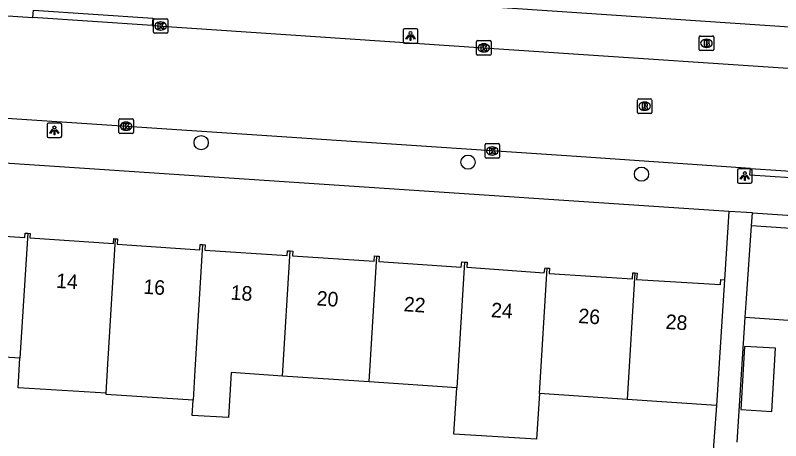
# Model space of a CAD drawing. Extents: x 161848 to 162726, y 385382 to 386521.
# Drawn here: x 162165.1 to 162217.7, y 386258.8 to 386288 of the extents above; entities that cross this region are included whole.
import ezdxf

# ---------------------------------------------------------------- set-up
doc = ezdxf.new("R2010")
doc.units = 0
for name, color, linetype in [('IMGEO_Boom', 7, 'Continuous'), ('IMGEO_Brandkraan', 7, 'Continuous'), ('IMGEO_Kolk', 7, 'Continuous'), ('IMGEO_Lichtpunt', 7, 'Continuous'), ('IMGEO_Pand', 7, 'Continuous'), ('IMGEO_Pand_nummerreeks', 7, 'Continuous'), ('IMGEO_Rijbaan_lokaal_open', 7, 'Continuous'), ('IMGEO_Rioolput', 7, 'Continuous'), ('IMGEO_Voetpad_open', 7, 'Continuous')]:
    doc.layers.add(name, color=color, linetype=linetype)

msp = doc.modelspace()

# ---------------------------------------------------------------- linework, layer by layer
at = {"layer": 'IMGEO_Boom'}
for centre in [(162177.861, 386279.302), (162196.2, 386277.963), (162208.114, 386277.139)]:
    msp.add_circle(centre, 0.489, dxfattribs=at)
at = {"layer": 'IMGEO_Brandkraan'}
for p, q in [((162212.078, 386285.697), (162212.078, 386286.549)), ((162212.153, 386286.623), (162213.005, 386286.623)), ((162213.079, 386286.549), (162213.079, 386285.697)), ((162212.566, 386286.403), (162212.591, 386286.403)), ((162213.005, 386285.623), (162212.153, 386285.623)), ((162212.589, 386285.843), (162212.564, 386285.843))]:
    msp.add_line(p, q, dxfattribs=at)
for points in [[(162212.078, 386285.697), (162212.078, 386286.549)], [(162212.153, 386286.623), (162213.005, 386286.623)], [(162213.079, 386286.549), (162213.079, 386285.697)], [(162212.426, 386286.323), (162212.426, 386285.923), (162212.639, 386285.923)], [(162212.657, 386286.323), (162212.426, 386286.323)], [(162212.605, 386286.242), (162212.551, 386286.242), (162212.551, 386286.166)], [(162212.551, 386286.166), (162212.604, 386286.166)], [(162212.613, 386286.09), (162212.551, 386286.09), (162212.551, 386286.009)], [(162212.551, 386286.009), (162212.613, 386286.009)], [(162213.005, 386285.623), (162212.153, 386285.623)]]:
    msp.add_lwpolyline(points, dxfattribs=at)
for centre, radius, start, end in [((162212.155, 386286.547), 0.0765, 91.552, 178.448), ((162212.155, 386286.547), 0.0765, 91.552, 178.448), ((162213.003, 386286.547), 0.0765, 1.552, 88.448), ((162213.003, 386286.547), 0.0765, 1.552, 88.448), ((162212.606, 386286.204), 0.0379, 267.8285, 90.9355), ((162212.614, 386286.049), 0.0404, 269.8759, 90.5077), ((162212.645, 386286.174), 0.251, 268.6676, 293.5347), ((162212.661, 386286.178), 0.145, 59.4692, 91.5367), ((162212.686, 386286.225), 0.0922, 285.5137, 58.1501), ((162212.691, 386286.033), 0.105, 301.3115, 78.989), ((162212.155, 386285.699), 0.0765, 181.552, 268.448), ((162212.155, 386285.699), 0.0765, 181.552, 268.448), ((162213.003, 386285.699), 0.0765, 271.552, 358.448), ((162213.003, 386285.699), 0.0765, 271.552, 358.448)]:
    msp.add_arc(centre, radius, start, end, dxfattribs=at)
for centre, major_axis, ratio, start_param, end_param in [((162212.565, 386286.123), (-0.387, 0.002), 0.722429, 4.712389, 7.853982), ((162212.59, 386286.123), (-0.39, 0.002), 0.717154, 1.570796, 4.712389)]:
    msp.add_ellipse(centre, major_axis=major_axis, ratio=ratio, start_param=start_param, end_param=end_param, dxfattribs=at)
at = {"layer": 'IMGEO_Kolk'}
for p, q in [((162174.577, 386286.882), (162174.577, 386287.734)), ((162174.652, 386287.808), (162175.504, 386287.808)), ((162175.065, 386287.588), (162175.09, 386287.588)), ((162175.578, 386287.734), (162175.578, 386286.882)), ((162175.088, 386287.028), (162175.063, 386287.028)), ((162175.504, 386286.808), (162174.652, 386286.808)), ((162196.777, 386285.382), (162196.777, 386286.234)), ((162196.852, 386286.308), (162197.704, 386286.308)), ((162197.265, 386286.088), (162197.29, 386286.088)), ((162197.778, 386286.234), (162197.778, 386285.382)), ((162197.288, 386285.528), (162197.263, 386285.528)), ((162197.704, 386285.308), (162196.852, 386285.308)), ((162172.206, 386280.005), (162172.206, 386280.857)), ((162172.281, 386280.931), (162173.133, 386280.931)), ((162172.694, 386280.711), (162172.719, 386280.711)), ((162173.207, 386280.857), (162173.207, 386280.005)), ((162172.717, 386280.151), (162172.692, 386280.151)), ((162173.133, 386279.931), (162172.281, 386279.931)), ((162197.365, 386278.307), (162197.365, 386279.159)), ((162197.44, 386279.233), (162198.292, 386279.233)), ((162198.366, 386279.159), (162198.366, 386278.307)), ((162197.853, 386279.013), (162197.878, 386279.013)), ((162198.292, 386278.233), (162197.44, 386278.233)), ((162197.876, 386278.453), (162197.851, 386278.453))]:
    msp.add_line(p, q, dxfattribs=at)
for points in [[(162174.577, 386286.882), (162174.577, 386287.734)], [(162174.652, 386287.808), (162175.504, 386287.808)], [(162174.898, 386287.508), (162175.021, 386287.508), (162175.021, 386287.357), (162175.151, 386287.508), (162175.315, 386287.508), (162175.169, 386287.357), (162175.322, 386287.108), (162175.17, 386287.108), (162175.085, 386287.272), (162175.021, 386287.205), (162175.021, 386287.108), (162174.898, 386287.108), (162174.898, 386287.508)], [(162175.578, 386287.734), (162175.578, 386286.882)], [(162175.504, 386286.808), (162174.652, 386286.808)], [(162196.777, 386285.382), (162196.777, 386286.234)], [(162196.852, 386286.308), (162197.704, 386286.308)], [(162197.098, 386286.008), (162197.221, 386286.008), (162197.221, 386285.857), (162197.351, 386286.008), (162197.515, 386286.008), (162197.369, 386285.857), (162197.522, 386285.608), (162197.37, 386285.608), (162197.285, 386285.772), (162197.221, 386285.705), (162197.221, 386285.608), (162197.098, 386285.608), (162197.098, 386286.008)], [(162197.778, 386286.234), (162197.778, 386285.382)], [(162197.704, 386285.308), (162196.852, 386285.308)], [(162172.206, 386280.005), (162172.206, 386280.857)], [(162172.281, 386280.931), (162173.133, 386280.931)], [(162173.207, 386280.857), (162173.207, 386280.005)], [(162172.527, 386280.631), (162172.65, 386280.631), (162172.65, 386280.48), (162172.78, 386280.631), (162172.944, 386280.631), (162172.798, 386280.48), (162172.951, 386280.231), (162172.799, 386280.231), (162172.714, 386280.395), (162172.65, 386280.328), (162172.65, 386280.231), (162172.527, 386280.231), (162172.527, 386280.631)], [(162173.133, 386279.931), (162172.281, 386279.931)], [(162197.365, 386278.307), (162197.365, 386279.159)], [(162197.44, 386279.233), (162198.292, 386279.233)], [(162198.366, 386279.159), (162198.366, 386278.307)], [(162197.686, 386278.933), (162197.809, 386278.933), (162197.809, 386278.782), (162197.939, 386278.933), (162198.103, 386278.933), (162197.957, 386278.782), (162198.11, 386278.533), (162197.958, 386278.533), (162197.873, 386278.697), (162197.809, 386278.63), (162197.809, 386278.533), (162197.686, 386278.533), (162197.686, 386278.933)], [(162198.292, 386278.233), (162197.44, 386278.233)]]:
    msp.add_lwpolyline(points, dxfattribs=at)
for centre, start, end in [((162174.654, 386287.732), 91.552, 178.448), ((162174.654, 386287.732), 91.552, 178.448), ((162175.502, 386287.732), 1.552, 88.448), ((162175.502, 386287.732), 1.552, 88.448), ((162174.654, 386286.884), 181.552, 268.448), ((162174.654, 386286.884), 181.552, 268.448), ((162175.502, 386286.884), 271.552, 358.448), ((162175.502, 386286.884), 271.552, 358.448), ((162196.854, 386286.232), 91.552, 178.448), ((162196.854, 386286.232), 91.552, 178.448), ((162197.702, 386286.232), 1.552, 88.448), ((162197.702, 386286.232), 1.552, 88.448), ((162196.854, 386285.384), 181.552, 268.448), ((162196.854, 386285.384), 181.552, 268.448), ((162197.702, 386285.384), 271.552, 358.448), ((162197.702, 386285.384), 271.552, 358.448), ((162172.283, 386280.855), 91.552, 178.448), ((162172.283, 386280.855), 91.552, 178.448), ((162173.131, 386280.855), 1.552, 88.448), ((162173.131, 386280.855), 1.552, 88.448), ((162172.283, 386280.007), 181.552, 268.448), ((162172.283, 386280.007), 181.552, 268.448), ((162173.131, 386280.007), 271.552, 358.448), ((162173.131, 386280.007), 271.552, 358.448), ((162197.442, 386279.157), 91.552, 178.448), ((162197.442, 386279.157), 91.552, 178.448), ((162198.29, 386279.157), 1.552, 88.448), ((162198.29, 386279.157), 1.552, 88.448), ((162197.442, 386278.309), 181.552, 268.448), ((162197.442, 386278.309), 181.552, 268.448), ((162198.29, 386278.309), 271.552, 358.448), ((162198.29, 386278.309), 271.552, 358.448)]:
    msp.add_arc(centre, 0.0765, start, end, dxfattribs=at)
for centre, major_axis, ratio, start_param, end_param in [((162175.064, 386287.308), (-0.387, 0.002), 0.722429, 4.712389, 7.853982), ((162175.089, 386287.308), (-0.39, 0.002), 0.717154, 1.570796, 4.712389), ((162197.264, 386285.808), (-0.387, 0.002), 0.722429, 4.712389, 7.853982), ((162197.289, 386285.808), (-0.39, 0.002), 0.717154, 1.570796, 4.712389), ((162172.693, 386280.431), (-0.387, 0.002), 0.722429, 4.712389, 7.853982), ((162172.718, 386280.431), (-0.39, 0.002), 0.717154, 1.570796, 4.712389), ((162197.852, 386278.733), (-0.387, 0.002), 0.722429, 4.712389, 7.853982), ((162197.877, 386278.733), (-0.39, 0.002), 0.717154, 1.570796, 4.712389)]:
    msp.add_ellipse(centre, major_axis=major_axis, ratio=ratio, start_param=start_param, end_param=end_param, dxfattribs=at)
at = {"layer": 'IMGEO_Lichtpunt'}
for p, q in [((162191.747, 386287.031), (162191.747, 386286.224)), ((162191.747, 386287.031), (162191.747, 386286.224)), ((162192.649, 386287.126), (162191.841, 386287.126)), ((162192.649, 386287.126), (162191.841, 386287.126)), ((162192.743, 386286.224), (162192.743, 386287.031)), ((162192.743, 386286.224), (162192.743, 386287.031)), ((162191.841, 386286.13), (162192.649, 386286.13)), ((162191.841, 386286.13), (162192.649, 386286.13)), ((162168.182, 386280.648), (162167.374, 386280.648)), ((162168.182, 386280.648), (162167.374, 386280.648)), ((162167.28, 386280.553), (162167.28, 386279.746)), ((162167.28, 386280.553), (162167.28, 386279.746)), ((162168.276, 386279.746), (162168.276, 386280.553)), ((162168.276, 386279.746), (162168.276, 386280.553)), ((162167.374, 386279.652), (162168.182, 386279.652)), ((162167.374, 386279.652), (162168.182, 386279.652)), ((162215.617, 386277.51), (162214.809, 386277.51)), ((162215.617, 386277.51), (162214.809, 386277.51)), ((162214.715, 386277.415), (162214.715, 386276.608)), ((162214.715, 386277.415), (162214.715, 386276.608)), ((162215.711, 386276.608), (162215.711, 386277.415)), ((162215.711, 386276.608), (162215.711, 386277.415)), ((162214.809, 386276.514), (162215.617, 386276.514)), ((162214.809, 386276.514), (162215.617, 386276.514))]:
    msp.add_line(p, q, dxfattribs=at)
for points in [[(162192.121, 386286.695), (162192.16, 386286.667), (162191.972, 386286.405), (162191.934, 386286.432), (162192.121, 386286.695)], [(162192.223, 386286.647), (162192.27, 386286.647), (162192.27, 386286.325), (162192.223, 386286.325), (162192.223, 386286.647)], [(162192.333, 386286.667), (162192.371, 386286.694), (162192.558, 386286.432), (162192.519, 386286.404), (162192.333, 386286.667)], [(162167.654, 386280.217), (162167.693, 386280.189), (162167.505, 386279.927), (162167.467, 386279.954), (162167.654, 386280.217)], [(162167.756, 386280.169), (162167.803, 386280.169), (162167.803, 386279.847), (162167.756, 386279.847), (162167.756, 386280.169)], [(162167.866, 386280.189), (162167.904, 386280.216), (162168.091, 386279.954), (162168.052, 386279.926), (162167.866, 386280.189)], [(162215.089, 386277.079), (162215.128, 386277.051), (162214.94, 386276.789), (162214.902, 386276.816), (162215.089, 386277.079)], [(162215.191, 386277.031), (162215.238, 386277.031), (162215.238, 386276.709), (162215.191, 386276.709), (162215.191, 386277.031)], [(162215.301, 386277.051), (162215.339, 386277.078), (162215.526, 386276.816), (162215.487, 386276.788), (162215.301, 386277.051)]]:
    msp.add_lwpolyline(points, dxfattribs=at)
for centre in [(162192.246, 386286.829), (162167.779, 386280.351), (162215.214, 386277.213)]:
    msp.add_circle(centre, 0.0994, dxfattribs=at)
for centre, start, end in [((162191.841, 386287.031), 90, 180), ((162191.841, 386287.031), 90, 180), ((162192.649, 386287.031), 0, 90), ((162192.649, 386287.031), 0, 90), ((162191.841, 386286.224), 180, 270), ((162191.841, 386286.224), 180, 270), ((162192.649, 386286.224), 270, 0), ((162192.649, 386286.224), 270, 360), ((162167.374, 386280.553), 90, 180), ((162167.374, 386280.553), 90, 180), ((162168.182, 386280.553), 0, 90), ((162168.182, 386280.553), 0, 90), ((162167.374, 386279.746), 180, 270), ((162167.374, 386279.746), 180, 270), ((162168.182, 386279.746), 270, 0), ((162168.182, 386279.746), 270, 360), ((162214.809, 386277.415), 90, 180), ((162214.809, 386277.415), 90, 180), ((162215.617, 386277.415), 0, 90), ((162215.617, 386277.415), 0, 90), ((162214.809, 386276.608), 180, 270), ((162214.809, 386276.608), 180, 270), ((162215.617, 386276.608), 270, 0), ((162215.617, 386276.608), 270, 360)]:
    msp.add_arc(centre, 0.0946, start, end, dxfattribs=at)
at = {"layer": 'IMGEO_Pand'}
for points in [[(162159.968, 386273.515), (162160.139, 386273.504), (162160.116, 386273.164), (162165.746, 386272.783), (162165.767, 386273.092), (162165.942, 386273.081)], [(162215.246, 386267.317), (162215.335, 386268.612), (162215.676, 386273.6)], [(162236.186, 386266.166), (162234.874, 386272.285), (162215.676, 386273.6)], [(162165.942, 386273.081), (162165.41, 386264.502)], [(162165.942, 386273.081), (162166.12, 386273.069), (162166.099, 386272.767), (162171.834, 386272.379), (162171.856, 386272.715), (162171.985, 386272.707)], [(162171.328, 386262.094), (162171.451, 386264.093), (162171.985, 386272.707)], [(162171.985, 386272.707), (162172.115, 386272.698), (162172.084, 386272.337), (162177.772, 386271.954), (162177.8, 386272.317), (162177.962, 386272.306)], [(162177.962, 386272.306), (162177.428, 386263.689), (162177.3, 386261.625)], [(162177.962, 386272.306), (162178.126, 386272.295), (162178.102, 386271.932), (162183.769, 386271.549), (162183.791, 386271.879), (162183.972, 386271.867)], [(162183.44, 386263.282), (162183.972, 386271.867)], [(162183.972, 386271.867), (162184.154, 386271.854), (162184.138, 386271.525), (162189.756, 386271.161), (162189.771, 386271.529), (162189.928, 386271.519)], [(162189.393, 386262.88), (162189.928, 386271.519)], [(162189.928, 386271.519), (162190.085, 386271.508), (162190.077, 386271.134), (162195.736, 386270.751), (162195.779, 386271.116), (162195.955, 386271.104)], [(162195.955, 386271.104), (162195.421, 386262.472)], [(162195.955, 386271.104), (162196.132, 386271.092), (162196.113, 386270.754), (162201.44, 386270.36), (162201.488, 386270.701), (162201.64, 386270.691)], [(162201.107, 386262.087), (162201.64, 386270.691)], [(162201.64, 386270.691), (162201.789, 386270.682), (162201.767, 386270.317), (162207.491, 386269.96), (162207.517, 386270.372), (162207.662, 386270.358)], [(162207.662, 386270.358), (162207.124, 386261.68)], [(162207.662, 386270.358), (162207.808, 386270.344), (162207.783, 386269.915), (162213.54, 386269.556), (162213.562, 386269.9), (162213.814, 386269.884)], [(162213.814, 386269.884), (162213.503, 386264.894), (162213.276, 386261.264)], [(162215.246, 386267.317), (162227.793, 386266.457)], [(162165.41, 386264.502), (162159.434, 386264.906)], [(162214.931, 386260.983), (162217.077, 386260.855), (162217.335, 386265.191), (162215.189, 386265.319), (162214.931, 386260.983)], [(162171.328, 386262.094), (162165.284, 386262.468), (162165.41, 386264.502)], [(162183.44, 386263.282), (162179.923, 386263.52), (162179.731, 386260.427), (162177.235, 386260.582), (162177.3, 386261.625)], [(162189.393, 386262.88), (162183.44, 386263.282)], [(162195.421, 386262.472), (162189.393, 386262.88)], [(162201.107, 386262.087), (162200.912, 386258.939), (162195.224, 386259.291), (162195.421, 386262.472)], [(162177.3, 386261.625), (162171.323, 386262.017), (162171.328, 386262.094)], [(162207.124, 386261.68), (162201.107, 386262.087)], [(162213.276, 386261.264), (162207.124, 386261.68)]]:
    msp.add_lwpolyline(points, dxfattribs=at)
at = {"layer": 'IMGEO_Rijbaan_lokaal_open'}
for points in [[(162113.275, 386291.44), (162166.299, 386287.884)], [(162174.498, 386287.334), (162166.299, 386287.884)], [(162174.498, 386287.334), (162197.274, 386285.807), (162224.02, 386284.027)], [(162215.598, 386277.535), (162203.315, 386278.366), (162130.5, 386283.236)], [(162215.598, 386277.535), (162219.778, 386277.253)]]:
    msp.add_lwpolyline(points, dxfattribs=at)
at = {"layer": 'IMGEO_Rioolput'}
for p, q in [((162207.834, 386281.378), (162207.834, 386282.23)), ((162207.909, 386282.304), (162208.761, 386282.304)), ((162208.835, 386282.23), (162208.835, 386281.378)), ((162208.322, 386282.084), (162208.347, 386282.084)), ((162208.761, 386281.304), (162207.909, 386281.304)), ((162208.345, 386281.524), (162208.32, 386281.524))]:
    msp.add_line(p, q, dxfattribs=at)
for points in [[(162207.834, 386281.378), (162207.834, 386282.23)], [(162207.909, 386282.304), (162208.761, 386282.304)], [(162208.835, 386282.23), (162208.835, 386281.378)], [(162208.423, 386282.002), (162208.171, 386282.004), (162208.171, 386281.604)], [(162208.171, 386281.604), (162208.295, 386281.604), (162208.295, 386281.766), (162208.306, 386281.766)], [(162208.349, 386281.923), (162208.295, 386281.923), (162208.295, 386281.842)], [(162208.295, 386281.842), (162208.347, 386281.842)], [(162208.353, 386281.737), (162208.424, 386281.604), (162208.564, 386281.604), (162208.499, 386281.73)], [(162208.761, 386281.304), (162207.909, 386281.304)]]:
    msp.add_lwpolyline(points, dxfattribs=at)
for centre, radius, start, end in [((162207.911, 386282.228), 0.0765, 91.552, 178.448), ((162207.911, 386282.228), 0.0765, 91.552, 178.448), ((162208.759, 386282.228), 0.0765, 1.552, 88.448), ((162208.759, 386282.228), 0.0765, 1.552, 88.448), ((162208.305, 386281.713), 0.0533, 26.0293, 88.6989), ((162208.331, 386282.031), 0.19, 274.7715, 282.9687), ((162208.355, 386281.827), 0.0964, 77.0061, 93.1865), ((162208.369, 386281.884), 0.0378, 276.6634, 79.6772), ((162208.422, 386281.892), 0.109, 350.3612, 89.416), ((162208.42, 386281.892), 0.112, 277.5842, 350.9817), ((162208.404, 386281.677), 0.108, 29.5134, 73.7905), ((162207.911, 386281.38), 0.0765, 181.552, 268.448), ((162207.911, 386281.38), 0.0765, 181.552, 268.448), ((162208.759, 386281.38), 0.0765, 271.552, 358.448), ((162208.759, 386281.38), 0.0765, 271.552, 358.448)]:
    msp.add_arc(centre, radius, start, end, dxfattribs=at)
for centre, major_axis, ratio, start_param, end_param in [((162208.321, 386281.804), (-0.387, 0.002), 0.722429, 4.712389, 7.853982), ((162208.346, 386281.804), (-0.39, 0.002), 0.717154, 1.570796, 4.712389)]:
    msp.add_ellipse(centre, major_axis=major_axis, ratio=ratio, start_param=start_param, end_param=end_param, dxfattribs=at)
at = {"layer": 'IMGEO_Voetpad_open'}
for points in [[(162223.043, 386286.9), (162171.728, 386290.397)], [(162166.299, 386287.884), (162166.336, 386288.394), (162174.535, 386287.844), (162174.498, 386287.334)], [(162214.127, 386274.583), (162129.654, 386280.211)], [(162219.778, 386277.253), (162219.743, 386276.788), (162215.563, 386277.062), (162215.598, 386277.535)], [(162214.127, 386274.583), (162213.814, 386269.884)], [(162215.734, 386274.476), (162214.127, 386274.583)], [(162215.676, 386273.6), (162215.734, 386274.476)], [(162215.734, 386274.476), (162242.893, 386272.666)], [(162214.696, 386258.749), (162215.246, 386267.317)], [(162213.276, 386261.264), (162212.643, 386253.004)]]:
    msp.add_lwpolyline(points, dxfattribs=at)

# ---------------------------------------------------------------- texts
at = {"layer": 'IMGEO_Pand_nummerreeks'}
for s, rotation, p in [('14', 356.1555, (162167.867, 386269.338)), ('16', 356.1555, (162173.863, 386268.935)), ('18', 356.1555, (162179.862, 386268.532)), ('20', 356.1556, (162185.768, 386268.135)), ('22', 356.1556, (162191.758, 386267.732)), ('24', 356.1556, (162197.757, 386267.329)), ('26', 356.1556, (162203.754, 386266.926)), ('28', 356.1556, (162209.753, 386266.523))]:
    msp.add_text(s, height=1, rotation=rotation, dxfattribs=at).set_placement(p)

doc.saveas('drawing.dxf')
